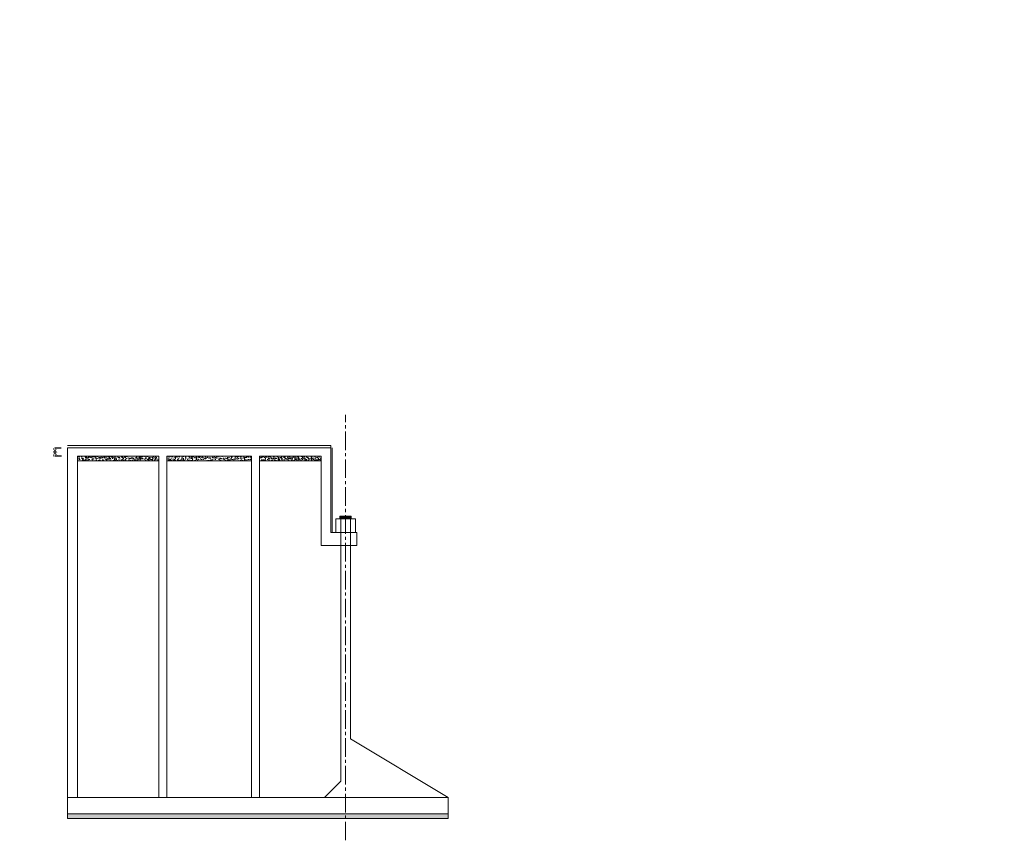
# Model space of a CAD drawing. Header units: millimetres. Extents: x -20950785 to 389010297, y -11535949 to 14056629.
# Tile 530 of 654: x 19649807 to 19710381, y -1662521 to -1612044. Entities that reach past the tile are written whole.
import ezdxf

# ---------------------------------------------------------------- set-up
doc = ezdxf.new("R2010")
doc.units = ezdxf.units.MM
doc.header["$LTSCALE"] = 60
doc.header["$MEASUREMENT"] = 0
doc.linetypes.add('CENTER2', pattern=[28.575, 19.05, -3.175, 3.175, -3.175])
doc.layers.add('TEXT', color=7, linetype='Continuous')
doc.styles.add('PDF Arial Bold', font='times.ttf')
doc.dimstyles.get("Standard").update_dxf_attribs({"dimtxt": 400, "dimasz": 215, "dimexe": 0.18, "dimexo": 0.0625, "dimgap": 0.09, "dimtad": 0, "dimtih": 1, "dimtoh": 1, "dimdec": 0, "dimzin": 4, "dimdsep": 46, "dimtxsty": 'Standard', "dimblk": 'OPEN90', "dimcen": 0, "dimadec": 0, "dimazin": 1, "dimtfac": 1, "dimtdec": 0, "dimtix": 1, "dimtofl": 0, "dimtmove": 0, "dimatfit": 3, "dimldrblk": 'OPEN30', "dimfxl": 1, "dimtolj": 1, "dimtzin": 0, "dimarcsym": 0})
pattern_1 = [(50, (-12215529.22, 1645691.68), (286.904073, -25.100854), [30, -330]), (355, (-12215529.22, 1645691.68), (-55.5005334, 300.8768535), [24, -264]), (100.4514445, (-12215505.32, 1645689.58), (231.4035387, 275.7759964), [25.4960768, -280.4568448]), (46.1842, (-12215529.22, 1645771.68), (426.8965323, -66.2077123), [45, -495]), (96.6356355, (-12215493.65, 1645766.16), (373.864778, 389.6474403), [38.244137, -420.685504]), (351.184164, (-12215529.22, 1645771.68), (373.864778, 389.64744), [36, -396.0000004]), (21, (-12215489.22, 1645751.68), (238.7628208, -161.0475563), [30, -330]), (326, (-12215489.22, 1645751.68), (97.3261328, 290.060018), [24, -264]), (71.4514447, (-12215469.33, 1645738.26), (336.0889507, 129.0124611), [25.496076, -280.4568448]), (37.5, (-12215529.22, 1645691.68), (4.86394213, 133.15754153), [0, -260.8, 0, -268, 0, -265]), (7.5, (-12215529.22, 1645691.68), (105.227815, 157.76468475), [0, -152.8, 0, -254.8, 0, -101]), (327.5, (-12215618.42, 1645691.68), (213.52897447, -9.0219487), [0, -100, 0, -312, 0, -414]), (317.5, (-12215658.42, 1645691.68), (233.2744677, 40.0419929), [0, -130, 0, -207.2, 0, -294])]

# ---------------------------------------------------------------- blocks, each defined once
blk = doc.blocks.new('*D3080')
at = {"color": 0, "linetype": 'Continuous', "lineweight": -2, "ltscale": 2, "transparency": 16777216}
for p, q in [((19652365, -1638390), (19651987, -1638390)), ((19651987, -1638740), (19651987, -1638540)), ((19652372, -1638890), (19651987, -1638890))]:
    blk.add_line(p, q, dxfattribs=at)
at = {"color": 0, "linetype": 'Continuous', "lineweight": 9, "ltscale": 2, "transparency": 16777216}
for points in [[(19651962, -1638540), (19652012, -1638540), (19651987, -1638390)], [(19651962, -1638740), (19652012, -1638740), (19651987, -1638890)]]:
    blk.add_solid(points, dxfattribs=at)
at = {"layer": 'Defpoints', "color": 0, "linetype": 'Continuous', "lineweight": 9, "ltscale": 2, "transparency": 16777216}
for p in [(19651987, -1638390), (19652365, -1638390), (19652372, -1638890)]:
    blk.add_point(p, dxfattribs=at)
at = {"color": 0, "linetype": 'Continuous', "lineweight": 9, "ltscale": 2, "transparency": 16777216, "insert": (19651987, -1638640), "char_height": 250, "attachment_point": 5, "rotation": 90, "style": 'PDF Arial Bold'}
blk.add_mtext('\\A1;500', dxfattribs=at)

msp = doc.modelspace()

# ---------------------------------------------------------------- hatches: boundary and pattern name
at = {"linetype": 'Continuous', "lineweight": 9, "ltscale": 2}
h = msp.add_hatch(dxfattribs=at)
h.set_pattern_fill('AR-CONC', scale=40)
h.set_pattern_definition(pattern_1)
h.paths.add_polyline_path([(19658357.78, -1639183.32), (19658357.78, -1638883.32), (19653357.78, -1638883.32), (19653357.78, -1639183.32)])
h = msp.add_hatch(dxfattribs=at)
h.set_pattern_fill('AR-CONC', scale=40)
h.set_pattern_definition(pattern_1)
h.paths.add_polyline_path([(19664057.78, -1639183.32), (19664057.78, -1638883.32), (19658857.78, -1638883.32), (19658857.78, -1639183.32)])
h = msp.add_hatch(dxfattribs=at)
h.set_pattern_fill('AR-CONC', scale=40)
h.set_pattern_definition(pattern_1)
h.paths.add_polyline_path([(19668357.78, -1639183.32), (19668357.78, -1638883.32), (19664557.78, -1638883.32), (19664557.78, -1639183.32)])
h = msp.add_hatch(dxfattribs=at)
h.set_pattern_fill('ANSI31', scale=2)
h.set_pattern_definition([(45, (-4470502.57383, 1792739.5531), (-0.1767766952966, 0.1767766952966), [])])
h.paths.add_polyline_path([(19669857.78, -1642583.32), (19669507.78, -1642583.32), (19669507.78, -1642743.32), (19669857.78, -1642743.32)])
h.paths.add_polyline_path([(19670207.78, -1642583.32), (19669857.78, -1642583.32), (19669857.78, -1642743.32), (19670207.78, -1642743.32)])
h = msp.add_hatch(dxfattribs=at)
h.set_pattern_fill('AR-CONC', scale=40)
h.set_pattern_definition(pattern_1)
h.paths.add_polyline_path([(19669857.78, -1661183.32), (19669857.78, -1660883.32), (19652757.78, -1660883.32), (19652757.78, -1661183.32)])
h.paths.add_polyline_path([(19669857.78, -1660883.32), (19669857.78, -1661183.32), (19676157.78, -1661183.32), (19676157.78, -1660883.32)])

# ---------------------------------------------------------------- linework, layer by layer
at = {"linetype": 'CENTER2', "lineweight": 9}
msp.add_line((19669857.78, -1662520.82), (19669857.78, -1636345.45), dxfattribs=at)
at = {"color": 7, "linetype": 'Continuous', "lineweight": 9}
for p, q in [((19668957.78, -1638233.32), (19652757.78, -1638233.32)), ((19652757.78, -1638383.32), (19652757.78, -1659883.32)), ((19652757.78, -1661183.32), (19652757.78, -1638383.32)), ((19668357.78, -1638383.32), (19652757.78, -1638383.32)), ((19668957.78, -1638383.32), (19668357.78, -1638383.32)), ((19668957.78, -1638383.32), (19668957.78, -1638233.32)), ((19668957.78, -1643583.32), (19668957.78, -1638376.98)), ((19669037.78, -1643583.32), (19669037.78, -1638376.98)), ((19658357.78, -1638883.32), (19653357.78, -1638883.32)), ((19653357.78, -1659883.32), (19653357.78, -1638883.32)), ((19658357.78, -1659883.32), (19658357.78, -1638883.32)), ((19664057.78, -1638883.32), (19658857.78, -1638883.32)), ((19658857.78, -1659883.32), (19658857.78, -1638883.32)), ((19664057.78, -1659883.32), (19664057.78, -1638883.32)), ((19668357.78, -1638883.32), (19664557.78, -1638883.32)), ((19664557.78, -1659883.32), (19664557.78, -1638883.32)), ((19668357.78, -1638883.32), (19668357.78, -1644383.32)), ((19658357.78, -1639183.32), (19653357.78, -1639183.32)), ((19664057.78, -1639183.32), (19658857.78, -1639183.32)), ((19668357.78, -1639183.32), (19664557.78, -1639183.32)), ((19670457.78, -1642743.32), (19669257.78, -1642743.32)), ((19669257.78, -1642743.32), (19669257.78, -1643583.32)), ((19669557.78, -1648923.11), (19669557.78, -1642583.32)), ((19670157.78, -1648945.06), (19670157.78, -1642583.32)), ((19670157.78, -1648945.06), (19670157.78, -1642583.32)), ((19670457.78, -1643583.32), (19670457.78, -1642743.32)), ((19668957.78, -1643583.32), (19669707.78, -1643583.32)), ((19669707.78, -1643583.32), (19670557.78, -1643583.32)), ((19670557.78, -1643583.32), (19670557.78, -1644383.32)), ((19670557.78, -1644383.32), (19668357.78, -1644383.32)), ((19669557.78, -1658883.32), (19669557.78, -1648923.11)), ((19670157.78, -1656283.32), (19670157.78, -1648945.06)), ((19670157.78, -1656283.32), (19670157.78, -1648945.06)), ((19676157.78, -1659883.32), (19652757.78, -1659883.32)), ((19676157.78, -1660883.32), (19652757.78, -1660883.32)), ((19676157.78, -1661183.32), (19652757.78, -1661183.32))]:
    msp.add_line(p, q, dxfattribs=at)
at = {"color": 7, "linetype": 'Continuous', "lineweight": 9, "ltscale": 2}
for p, q in [((19669507.78, -1642583.32), (19670207.78, -1642583.32)), ((19669507.78, -1642583.32), (19669507.78, -1642743.32)), ((19670207.78, -1642583.32), (19670207.78, -1642743.32)), ((19670157.78, -1656283.32), (19676157.78, -1659883.32)), ((19668557.78, -1659883.32), (19669557.78, -1658883.32)), ((19676157.78, -1659883.32), (19676157.78, -1660883.32)), ((19676157.78, -1661183.32), (19676157.78, -1660883.32))]:
    msp.add_line(p, q, dxfattribs=at)

# ---------------------------------------------------------------- texts
at = {"linetype": 'Continuous', "lineweight": 9, "char_height": 1915.15152, "width": 72153.3279, "attachment_point": 1}
for insert in [(11996265.89, -1637530.04), (13354190.39, -1637530.04), (14580788.89, -1637530.04)]:
    msp.add_mtext('\\pi7448.80773;{\\fTimes New Roman|b0|i0|c0|p18;\\LCertified that the boring details  shown are correct.}', dxfattribs=dict(at, insert=insert))
at = {"layer": 'TEXT', "linetype": 'Continuous', "lineweight": 9, "char_height": 1300, "attachment_point": 1}
for s, insert, width in [('\\pi2427.77062;{\\fTimes New Roman|b0|i0|c0|p18;\\LELEVATION OF PIER \\P\\pi3593.74034;ALONG CURRENT \\P\\pi6498.82325;DIRECTION  }', (16438929.51, -1612332.06), 23280.4872), ('\\pi2427.77062;{\\fTimes New Roman|b0|i0|c0|p18;\\LELEVATION OF PIER \\P\\pi3593.74034;ALONG CURRENT \\P\\pi6498.82325;DIRECTION  }', (18007457.01, -1612066.89), 23280.4872), ('\\pi1974.11068;{\\fTimes New Roman|b0|i0|c0|p18;\\LELEVATION OF PIER \\P\\pi3681.82517;ALONG TRAFFIC  \\P\\pi6045.16331;DIRECTION  }', (16459571.96, -1612784.78), 22373.1673), ('\\pi1974.11068;{\\fTimes New Roman|b0|i0|c0|p18;\\LELEVATION OF PIER \\P\\pi3681.82517;ALONG TRAFFIC  \\P\\pi6045.16331;DIRECTION  }', (18028099.46, -1612519.6), 22373.1673)]:
    msp.add_mtext(s, dxfattribs=dict(at, insert=insert, width=width))

# ---------------------------------------------------------------- dimensions: what is measured, and where the dimension line sits
at = {"color": 7, "linetype": 'Continuous', "lineweight": 9, "ltscale": 2}
dim = msp.add_linear_dim(base=(19651986.78, -1638389.67), p1=(19652372.03, -1638889.67), p2=(19652364.78, -1638389.67), angle=90, dimstyle='Standard', override={"dimtxt": 250, "dimasz": 150, "dimtxsty": 'PDF Arial Bold', "dimfxl": 300}, dxfattribs=at)
dim.commit()
dim.dimension.update_dxf_attribs({"geometry": '*D3080', "text_midpoint": (19651986.78, -1638639.67), "dimtype": 160, "text_rotation": 90})

doc.saveas('drawing.dxf')
